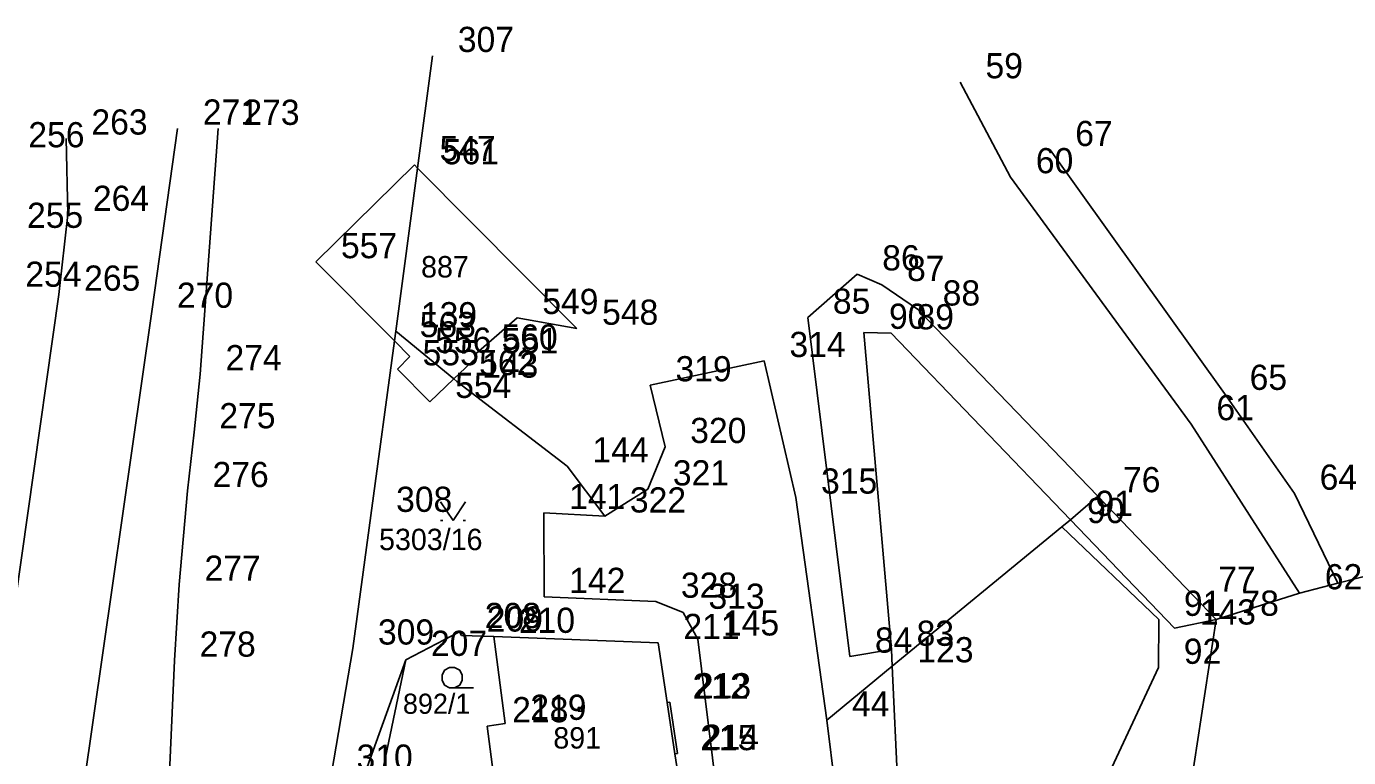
# Model space of a CAD drawing. Extents: x -822293 to -820259, y -1071573 to -1068794.
# Drawn here: x -821843.1 to -821738.1, y -1070036.6 to -1069978.5 of the extents above; entities that cross this region are included whole.
import ezdxf

# ---------------------------------------------------------------- set-up
doc = ezdxf.new("R2010")
doc.units = 0
for name, color, linetype in [('Vrstva 10', 7, 'Continuous'), ('Vrstva 11', 7, 'Continuous'), ('Vrstva 2', 7, 'Continuous'), ('Vrstva 3', 7, 'Continuous'), ('Vrstva 5', 7, 'Continuous'), ('Vrstva 6', 7, 'Continuous'), ('Vrstva 7', 7, 'Continuous'), ('Vrstva 8', 7, 'Continuous'), ('Vrstva 9', 7, 'Continuous')]:
    doc.layers.add(name, color=color, linetype=linetype)

# ---------------------------------------------------------------- blocks, each defined once
blk = doc.blocks.new('Z304')
at = {"layer": 'Vrstva 2'}
for p, q in [((-80, 20), (-60, 60)), ((-80, -20), (-80, 20)), ((-60, 60), (-20, 80)), ((-20, 80), (20, 80)), ((20, 80), (60, 60)), ((60, 60), (80, 20)), ((80, 20), (80, -20)), ((-60, -60), (-80, -20)), ((-20, -80), (-60, -60)), ((20, -80), (-20, -80)), ((60, -60), (20, -80)), ((20, -80), (170, -80)), ((80, -20), (60, -60))]:
    blk.add_line(p, q, dxfattribs=at)
blk = doc.blocks.new('Z314')
at = {"layer": 'Vrstva 2'}
for p, q in [((-100, 70), (0, -80)), ((0, -80), (100, 70)), ((-100, -80), (-80, -80)), ((80, -80), (100, -80))]:
    blk.add_line(p, q, dxfattribs=at)
blk = doc.blocks.new('Z402')
at = {"layer": 'Vrstva 2'}
for p, q in [((-10, 10), (20, 10)), ((-10, -20), (-10, 10)), ((20, 10), (20, -20)), ((20, -20), (-10, -20))]:
    blk.add_line(p, q, dxfattribs=at)

msp = doc.modelspace()

# ---------------------------------------------------------------- linework, layer by layer
at = {"layer": 'Vrstva 2'}
for p, q in [((-821810.83, -1069980.83), (-821812.02, -1069989.75)), ((-821768.92, -1069982.92), (-821764.92, -1069990.46)), ((-821833.14, -1070001.15), (-821831.08, -1069986.6)), ((-821827.86, -1069986.62), (-821829.28, -1070006.11)), ((-821839.93, -1069987.39), (-821839.81, -1069993.45)), ((-821761.79, -1069988.3), (-821747.94, -1070007.67)), ((-821820.11, -1069997.21), (-821812.28, -1069989.49)), ((-821812.28, -1069989.49), (-821812.02, -1069989.75)), ((-821812.02, -1069989.75), (-821799.37, -1070002.5)), ((-821764.92, -1069990.46), (-821750.58, -1070010.08)), ((-821839.81, -1069993.45), (-821840.51, -1069999.79)), ((-821813.86, -1070003.48), (-821820.11, -1069997.21)), ((-821840.51, -1069999.79), (-821846.59, -1070042.49)), ((-821839.21, -1070043.53), (-821833.14, -1070001.15)), ((-821804.12, -1070001.64), (-821807.36, -1070004.47)), ((-821799.37, -1070002.5), (-821804.12, -1070001.64)), ((-821815.73, -1070017.36), (-821813.86, -1070003.48)), ((-821812.63, -1070004.72), (-821813.86, -1070003.48)), ((-821807.36, -1070004.47), (-821807.31, -1070004.76)), ((-821813.63, -1070005.72), (-821812.63, -1070004.72)), ((-821807.31, -1070004.76), (-821809.14, -1070006.5)), ((-821793.54, -1070006.99), (-821784.49, -1070005.06)), ((-821784.49, -1070005.06), (-821781.98, -1070015.91)), ((-821829.28, -1070006.11), (-821829.77, -1070010.72)), ((-821811.04, -1070008.31), (-821813.63, -1070005.72)), ((-821809.14, -1070006.5), (-821811.04, -1070008.31)), ((-821809.14, -1070006.5), (-821808.9, -1070006.7)), ((-821808.9, -1070006.7), (-821800.14, -1070013.43)), ((-821792.37, -1070011.89), (-821793.54, -1070006.99)), ((-821747.94, -1070007.67), (-821742.38, -1070015.6)), ((-821829.77, -1070010.72), (-821830.31, -1070015.39)), ((-821750.58, -1070010.08), (-821741.97, -1070023.51)), ((-821793.75, -1070015.26), (-821792.37, -1070011.89)), ((-821800.14, -1070013.43), (-821797.16, -1070017.41)), ((-821830.31, -1070015.39), (-821830.95, -1070022.83)), ((-821797.16, -1070017.41), (-821793.75, -1070015.26)), ((-821781.98, -1070015.91), (-821779.52, -1070033.61)), ((-821760.18, -1070017.68), (-821758, -1070015.8)), ((-821758, -1070015.8), (-821750.43, -1070023.71)), ((-821742.38, -1070015.6), (-821738.94, -1070022.72)), ((-821817.17, -1070027.9), (-821815.73, -1070017.36)), ((-821801.98, -1070023.8), (-821801.99, -1070017.14)), ((-821801.99, -1070017.14), (-821797.16, -1070017.41)), ((-821760.85, -1070018.25), (-821760.18, -1070017.68)), ((-821774.33, -1070029.31), (-821760.85, -1070018.25)), ((-821760.85, -1070018.25), (-821753.16, -1070025.62)), ((-821738.94, -1070022.72), (-821734.12, -1070021.48)), ((-821830.95, -1070022.83), (-821831.34, -1070028.86)), ((-821741.97, -1070023.51), (-821738.94, -1070022.72)), ((-821793.11, -1070024.18), (-821801.98, -1070023.8)), ((-821790.92, -1070025.06), (-821793.11, -1070024.18)), ((-821750.43, -1070023.71), (-821748.59, -1070025.61)), ((-821748.59, -1070025.61), (-821741.97, -1070023.51)), ((-821789.77, -1070027.18), (-821790.92, -1070025.06)), ((-821753.16, -1070025.62), (-821753.17, -1070029.43)), ((-821748.59, -1070025.61), (-821751.12, -1070042)), ((-821812.96, -1070028.8), (-821808.69, -1070026.59)), ((-821808.69, -1070026.59), (-821808.53, -1070026.87)), ((-821808.53, -1070026.87), (-821805.98, -1070026.97)), ((-821805.98, -1070026.97), (-821805.07, -1070033.88)), ((-821805.98, -1070026.97), (-821792.91, -1070027.46)), ((-821792.91, -1070027.46), (-821792.19, -1070032.2)), ((-821788.1, -1070040.73), (-821789.77, -1070027.18)), ((-821818.87, -1070037.84), (-821817.17, -1070027.9)), ((-821831.34, -1070028.86), (-821831.89, -1070041.27)), ((-821817.42, -1070041.17), (-821812.96, -1070028.8)), ((-821812.96, -1070028.8), (-821815.65, -1070041.66)), ((-821779.52, -1070033.61), (-821774.33, -1070029.31)), ((-821774.33, -1070029.31), (-821772.92, -1070059.33)), ((-821753.17, -1070029.43), (-821757.82, -1070039.33)), ((-821792.19, -1070032.2), (-821791.58, -1070036.29)), ((-821805.07, -1070033.88), (-821806.51, -1070034.07)), ((-821779.52, -1070033.61), (-821776.36, -1070059.06)), ((-821806.51, -1070034.07), (-821805.81, -1070039.39)), ((-821791.58, -1070036.29), (-821790.87, -1070041.02))]:
    msp.add_line(p, q, dxfattribs=at)
at = {"layer": 'Vrstva 3'}
for p, q in [((-821812.02, -1069989.75), (-821813.76, -1070002.7)), ((-821777.12, -1069998.18), (-821781.04, -1070001.62)), ((-821775.15, -1069999.02), (-821777.12, -1069998.18)), ((-821772.32, -1070000.97), (-821775.15, -1069999.02)), ((-821758, -1070015.8), (-821772.32, -1070000.97)), ((-821781.04, -1070001.62), (-821777.7, -1070028.54)), ((-821813.76, -1070002.7), (-821813.86, -1070003.48)), ((-821813.76, -1070002.7), (-821809.14, -1070006.5)), ((-821774.39, -1070028), (-821776.58, -1070002.82)), ((-821776.58, -1070002.82), (-821774.4, -1070002.86)), ((-821774.4, -1070002.86), (-821760.18, -1070017.68)), ((-821751.9, -1070026.31), (-821760.18, -1070017.68)), ((-821748.59, -1070025.61), (-821751.9, -1070026.31)), ((-821777.7, -1070028.54), (-821774.39, -1070028)), ((-821774.33, -1070029.31), (-821774.39, -1070028)), ((-821792.19, -1070032.2), (-821792, -1070032.17)), ((-821792, -1070032.17), (-821791.38, -1070036.26)), ((-821791.38, -1070036.26), (-821791.58, -1070036.29))]:
    msp.add_line(p, q, dxfattribs=at)
at = {"layer": 'Vrstva 8'}
for p, q in [((-821810.83, -1069980.83), (-821810.83, -1069980.83)), ((-821768.92, -1069982.92), (-821768.92, -1069982.92)), ((-821831.08, -1069986.6), (-821831.08, -1069986.6)), ((-821827.86, -1069986.62), (-821827.86, -1069986.62)), ((-821839.93, -1069987.39), (-821839.93, -1069987.39)), ((-821761.79, -1069988.3), (-821761.79, -1069988.3)), ((-821812.28, -1069989.49), (-821812.28, -1069989.49)), ((-821812.02, -1069989.75), (-821812.02, -1069989.75)), ((-821764.92, -1069990.46), (-821764.92, -1069990.46)), ((-821839.81, -1069993.45), (-821839.81, -1069993.45)), ((-821820.11, -1069997.21), (-821820.11, -1069997.21)), ((-821777.12, -1069998.18), (-821777.12, -1069998.18)), ((-821775.15, -1069999.02), (-821775.15, -1069999.02)), ((-821840.51, -1069999.79), (-821840.51, -1069999.79)), ((-821833.14, -1070001.15), (-821833.14, -1070001.15)), ((-821772.32, -1070000.97), (-821772.32, -1070000.97)), ((-821804.12, -1070001.64), (-821804.12, -1070001.64)), ((-821781.04, -1070001.62), (-821781.04, -1070001.62)), ((-821813.76, -1070002.7), (-821813.76, -1070002.7)), ((-821799.37, -1070002.5), (-821799.37, -1070002.5)), ((-821776.58, -1070002.82), (-821776.58, -1070002.82)), ((-821774.4, -1070002.86), (-821774.4, -1070002.86)), ((-821813.86, -1070003.48), (-821813.86, -1070003.48)), ((-821807.36, -1070004.47), (-821807.36, -1070004.47)), ((-821812.63, -1070004.72), (-821812.63, -1070004.72)), ((-821807.31, -1070004.76), (-821807.31, -1070004.76)), ((-821784.49, -1070005.06), (-821784.49, -1070005.06)), ((-821829.28, -1070006.11), (-821829.28, -1070006.11)), ((-821813.63, -1070005.72), (-821813.63, -1070005.72)), ((-821809.14, -1070006.5), (-821809.14, -1070006.5)), ((-821808.9, -1070006.7), (-821808.9, -1070006.7)), ((-821793.54, -1070006.99), (-821793.54, -1070006.99)), ((-821811.04, -1070008.31), (-821811.04, -1070008.31)), ((-821747.94, -1070007.67), (-821747.94, -1070007.67)), ((-821829.77, -1070010.72), (-821829.77, -1070010.72)), ((-821750.58, -1070010.08), (-821750.58, -1070010.08)), ((-821792.37, -1070011.89), (-821792.37, -1070011.89)), ((-821800.14, -1070013.43), (-821800.14, -1070013.43)), ((-821830.31, -1070015.39), (-821830.31, -1070015.39)), ((-821793.75, -1070015.26), (-821793.75, -1070015.26)), ((-821781.98, -1070015.91), (-821781.98, -1070015.91)), ((-821758, -1070015.8), (-821758, -1070015.8)), ((-821742.38, -1070015.6), (-821742.38, -1070015.6)), ((-821815.73, -1070017.36), (-821815.73, -1070017.36)), ((-821801.99, -1070017.14), (-821801.99, -1070017.14)), ((-821797.16, -1070017.41), (-821797.16, -1070017.41)), ((-821760.18, -1070017.68), (-821760.18, -1070017.68)), ((-821760.85, -1070018.25), (-821760.85, -1070018.25)), ((-821830.95, -1070022.83), (-821830.95, -1070022.83)), ((-821738.94, -1070022.72), (-821738.94, -1070022.72)), ((-821801.98, -1070023.8), (-821801.98, -1070023.8)), ((-821793.11, -1070024.18), (-821793.11, -1070024.18)), ((-821750.43, -1070023.71), (-821750.43, -1070023.71)), ((-821741.97, -1070023.51), (-821741.97, -1070023.51)), ((-821790.92, -1070025.06), (-821790.92, -1070025.06)), ((-821753.16, -1070025.62), (-821753.16, -1070025.62)), ((-821751.9, -1070026.31), (-821751.9, -1070026.31)), ((-821748.59, -1070025.61), (-821748.59, -1070025.61)), ((-821808.69, -1070026.59), (-821808.69, -1070026.59)), ((-821808.53, -1070026.87), (-821808.53, -1070026.87)), ((-821805.98, -1070026.97), (-821805.98, -1070026.97)), ((-821792.91, -1070027.46), (-821792.91, -1070027.46)), ((-821789.77, -1070027.18), (-821789.77, -1070027.18)), ((-821817.17, -1070027.9), (-821817.17, -1070027.9)), ((-821777.7, -1070028.54), (-821777.7, -1070028.54)), ((-821774.39, -1070028), (-821774.39, -1070028)), ((-821831.34, -1070028.86), (-821831.34, -1070028.86)), ((-821812.96, -1070028.8), (-821812.96, -1070028.8)), ((-821774.33, -1070029.31), (-821774.33, -1070029.31)), ((-821753.17, -1070029.43), (-821753.17, -1070029.43)), ((-821792.19, -1070032.2), (-821792.19, -1070032.2)), ((-821792, -1070032.17), (-821792, -1070032.17)), ((-821805.07, -1070033.88), (-821805.07, -1070033.88)), ((-821779.52, -1070033.61), (-821779.52, -1070033.61)), ((-821806.51, -1070034.07), (-821806.51, -1070034.07)), ((-821791.58, -1070036.29), (-821791.58, -1070036.29)), ((-821791.38, -1070036.26), (-821791.38, -1070036.26))]:
    msp.add_line(p, q, dxfattribs=at)

# ---------------------------------------------------------------- block references
at = {"layer": 'Vrstva 10', "xscale": 0.01, "yscale": 0.01}
for name, p in [('Z314', (-821809.21, -1070016.95)), ('Z304', (-821809.28, -1070030.23))]:
    msp.add_blockref(name, p, dxfattribs=at)
at = {"layer": 'Vrstva 11', "xscale": 0.01, "yscale": 0.01}
msp.add_blockref('Z402', (-821799.18, -1070032.7), dxfattribs=at)

# ---------------------------------------------------------------- texts
at = {"layer": 'Vrstva 5'}
for s, height, p in [('887', 1.7, (-821811.746, -1069998.44)), ('892/1', 1.6, (-821813.186, -1070033.1))]:
    msp.add_text(s, height=height, dxfattribs=at).set_placement(p)
at = {"layer": 'Vrstva 6'}
msp.add_text('891', height=1.7, dxfattribs=at).set_placement((-821801.243, -1070035.86))
at = {"layer": 'Vrstva 7'}
msp.add_text('5303/16', height=1.7, dxfattribs=at).set_placement((-821815.086, -1070020.1))
at = {"layer": 'Vrstva 9'}
for s, p in [('307', (-821808.83, -1069980.53)), ('59', (-821766.92, -1069982.62)), ('271', (-821829.08, -1069986.3)), ('273', (-821825.86, -1069986.32)), ('263', (-821837.93, -1069987.09)), ('256', (-821842.94, -1069988.1)), ('67', (-821759.79, -1069988)), ('547', (-821810.28, -1069989.19)), ('561', (-821810.02, -1069989.45)), ('60', (-821762.92, -1069990.16)), ('264', (-821837.81, -1069993.15)), ('255', (-821843.04, -1069994.5)), ('557', (-821818.11, -1069996.91)), ('86', (-821775.12, -1069997.88)), ('254', (-821843.18, -1069999.18)), ('87', (-821773.15, -1069998.72)), ('265', (-821838.51, -1069999.49)), ('270', (-821831.14, -1070000.85)), ('88', (-821770.32, -1070000.67)), ('549', (-821802.12, -1070001.34)), ('548', (-821797.37, -1070002.2)), ('85', (-821779.04, -1070001.32)), ('563', (-821811.86, -1070003.18)), ('139', (-821811.76, -1070002.4)), ('90', (-821774.58, -1070002.52)), ('89', (-821772.4, -1070002.56)), ('556', (-821810.63, -1070004.42)), ('560', (-821805.36, -1070004.17)), ('555', (-821811.63, -1070005.42)), ('551', (-821805.31, -1070004.46)), ('314', (-821782.49, -1070004.76)), ('274', (-821827.28, -1070005.81)), ('562', (-821807.14, -1070006.2)), ('143', (-821806.9, -1070006.4)), ('319', (-821791.54, -1070006.69)), ('65', (-821745.94, -1070007.37)), ('554', (-821809.04, -1070008.01)), ('275', (-821827.77, -1070010.42)), ('61', (-821748.58, -1070009.78)), ('320', (-821790.37, -1070011.59)), ('144', (-821798.14, -1070013.13)), ('276', (-821828.31, -1070015.09)), ('321', (-821791.75, -1070014.96)), ('315', (-821779.98, -1070015.61)), ('76', (-821756, -1070015.5)), ('64', (-821740.38, -1070015.3)), ('141', (-821799.99, -1070016.84)), ('308', (-821813.73, -1070017.06)), ('322', (-821795.16, -1070017.11)), ('90', (-821758.85, -1070017.95)), ('91', (-821758.18, -1070017.38)), ('277', (-821828.95, -1070022.53)), ('62', (-821739.97, -1070023.21)), ('142', (-821799.98, -1070023.5)), ('328', (-821791.11, -1070023.88)), ('77', (-821748.43, -1070023.41)), ('313', (-821788.92, -1070024.76)), ('91', (-821751.16, -1070025.32)), ('78', (-821746.59, -1070025.31)), ('208', (-821806.69, -1070026.29)), ('143', (-821749.9, -1070026.01)), ('209', (-821806.53, -1070026.57)), ('210', (-821803.98, -1070026.67)), ('211', (-821790.91, -1070027.16)), ('145', (-821787.77, -1070026.88)), ('278', (-821829.34, -1070028.56)), ('309', (-821815.17, -1070027.6)), ('207', (-821810.96, -1070028.5)), ('84', (-821775.7, -1070028.24)), ('83', (-821772.39, -1070027.7)), ('123', (-821772.33, -1070029.01)), ('92', (-821751.17, -1070029.13)), ('212', (-821790.19, -1070031.9)), ('213', (-821790, -1070031.87)), ('218', (-821804.51, -1070033.77)), ('219', (-821803.07, -1070033.58)), ('44', (-821777.52, -1070033.31)), ('215', (-821789.58, -1070035.99)), ('214', (-821789.38, -1070035.96)), ('310', (-821816.87, -1070037.54))]:
    msp.add_text(s, height=2, dxfattribs=at).set_placement(p)

doc.saveas('drawing.dxf')
